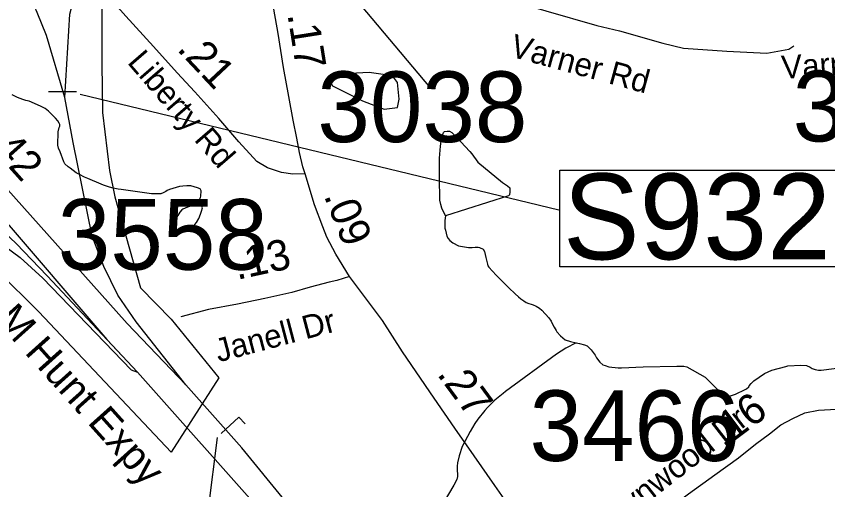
# Model space of a CAD drawing. Extents: x 1662474 to 1856135, y 779280 to 917889.
# Drawn here: x 1778351 to 1781662, y 817253 to 819185 of the extents above; entities that cross this region are included whole.
import ezdxf

# ---------------------------------------------------------------- set-up
doc = ezdxf.new("R2010")
doc.units = 0
for name, color, linetype in [('Cogo Default Point CELL', 7, 'Continuous'), ('Exist Boundary Political City Limit New', 7, 'Continuous'), ('Exist Hydrographic Misc Water Feature', 7, 'Continuous'), ('Exist Hydrographic Pond Under 1500 Sq Ft', 7, 'Continuous'), ('Exist Road Non-System Type 51 Label', 7, 'Continuous'), ('Exist Road Primary Interstate Ramp 1 Lane Attributed', 7, 'Continuous'), ('Exist Road Primary Interstate Structure Cantilever Sign Number Label', 7, 'Continuous'), ('Exist Road Primary Interstate Structure Ovrhead Sign CELL', 7, 'Continuous'), ('Exist Road Primary US Divided Attributed', 7, 'Continuous'), ('Exist Road Primary US Label', 7, 'Continuous'), ('Exist Road Primary US Mileage Hundredths English Label', 7, 'Continuous'), ('Exist Road Primary US Structure Ovrhead Sign CELL', 7, 'Continuous'), ('Exist Road Secondary Mileage Tenths English Label', 7, 'Continuous'), ('Exist Road Secondary Type 41 Attributed', 7, 'Continuous'), ('Exist Road Secondary Type 51 Attributed', 7, 'Continuous'), ('Exist Road Secondary Type 51 Label', 7, 'Continuous'), ('Map Preparation Boundary City Limit Buffer Line', 7, 'Continuous'), ('Prop DGN Element Guardrail', 7, 'Continuous'), ('Prop Horizontal Alignment Curve and Spiral Data', 7, 'Continuous')]:
    doc.layers.add(name, color=color, linetype=linetype)

msp = doc.modelspace()

# ---------------------------------------------------------------- linework, layer by layer
at = {"layer": 'Cogo Default Point CELL'}
msp.add_line((1779646.5, 819360.8), (1780039.5, 818893.2), dxfattribs=at)
at = {"layer": 'Exist Boundary Political City Limit New'}
msp.add_lwpolyline([(1781882.8, 823745.4), (1780736.1, 821760.1), (1780217.8, 821056.5), (1779999.9, 820815.2), (1779800.4, 820617.4), (1779404.6, 820308.7), (1779308.5, 820205.1), (1779141.8, 820000), (1779014.6, 819891.6), (1778798.1, 819590.3), (1778724.9, 819383.8), (1778700.1, 819255.6), (1778700.1, 818990), (1778703.1, 818791.7), (1778730.6, 818555.7), (1778753.4, 818447.8), (1778857.6, 818076.7), (1778982.9, 817948.6), (1779177.2, 817709.1), (1778983.1, 817406.9), (1778443.1, 817978.6), (1778273.8, 818145.4)], dxfattribs=at)
at = {"layer": 'Exist Hydrographic Misc Water Feature'}
for points in [[(1779084.2, 818413.2), (1779098.5, 818437), (1779102.4, 818445), (1779104.5, 818451), (1779104.7, 818473), (1779100.8, 818481), (1779090.7, 818485.1), (1779062.8, 818493.3), (1779046.8, 818493.4), (1779030.8, 818491.5), (1779016.7, 818489.6), (1778976.7, 818477.9), (1778966.5, 818474), (1778960.5, 818470), (1778950.5, 818464.1), (1778940.6, 818460.1), (1778922.6, 818460.3), (1778902.5, 818460.5), (1778778.6, 818477.3), (1778766.5, 818479.3), (1778746.6, 818483.5), (1778730.7, 818487.6), (1778718.8, 818491.7), (1778706.7, 818495.8), (1778696.6, 818499.8), (1778642.9, 818522.2), (1778628.9, 818528.3), (1778608.9, 818538.5), (1778595.1, 818546.6), (1778571.1, 818564.7), (1778563.1, 818570.8), (1778549.4, 818582.9), (1778545.3, 818590.9), (1778529.5, 818631.1), (1778523.8, 818647.1), (1778519.9, 818659.1), (1778522.1, 818713.1), (1778526.2, 818730.3), (1778528.3, 818736.1), (1778528.5, 818743.4), (1778526.4, 818748.7), (1778520.5, 818757.8), (1778510.6, 818768.3), (1778490.7, 818788.7), (1778482.7, 818796.9), (1778469, 818807.9), (1778453, 818816.6), (1778425.1, 818828.7), (1778403.4, 818838), (1778389.4, 818841.4), (1778377.3, 818845.1), (1778355.4, 818853.2), (1778333.5, 818863.5)], [(1780102.2, 818370), (1780100, 818352.1), (1780099.8, 818320.1), (1780101.6, 818312.1), (1780107.6, 818288), (1780113.5, 818278), (1780119.5, 818269.9), (1780131.4, 818259.8), (1780155.4, 818247.6), (1780195.3, 818241.4), (1780211.3, 818241.3), (1780223.2, 818243.2), (1780231.2, 818243.1), (1780235.3, 818243.1), (1780241.3, 818241.1), (1780255.2, 818235), (1780261.2, 818224.9), (1780267.1, 818200.9), (1780272.9, 818172.8), (1780274.9, 818166.8), (1780278.8, 818160.8), (1780308.5, 818128.6), (1780338.3, 818098.3), (1780360.2, 818076.2), (1780385.8, 818052), (1780400, 818040), (1780409.8, 818031.8), (1780421.7, 818023.8), (1780431.8, 818017.7), (1780441.8, 818013.6), (1780451.7, 818009.6), (1780459.7, 818007.5), (1780471.8, 818001.4), (1780485.7, 817993.3), (1780495.5, 817985.3), (1780523.4, 817955), (1780533.3, 817941), (1780539.2, 817928.9), (1780545, 817916.9), (1780553, 817902.8), (1780556.8, 817896.8), (1780570.8, 817880.7), (1780590.9, 817864.5), (1780612.6, 817858.4), (1780634.8, 817852.2)], [(1780634.8, 817852.2), (1780592.5, 817830.5), (1780554.4, 817806.8), (1780347.1, 817654.2), (1780337.2, 817646.3), (1780303, 817618.5), (1780296.8, 817612.5), (1780286.8, 817602.6), (1780272.9, 817588.7), (1780262.6, 817576.7), (1780234.5, 817540.9), (1780222.2, 817523), (1780202.1, 817491.2), (1780169.7, 817429.4), (1780157.2, 817391.4), (1780151.3, 817363.5), (1780149, 817349.5), (1780149, 817333.5), (1780150.8, 817315.5), (1780150.8, 817307.4), (1780148.6, 817295.5), (1780136.5, 817271.6), (1780043.4, 817116.2)], [(1780634.8, 817852.2), (1780648.7, 817850.1), (1780668.6, 817844), (1780680.5, 817839.9), (1780696.5, 817823.8), (1780704.5, 817813.7), (1780712.3, 817801.7), (1780718.2, 817791.6), (1780732.2, 817773.5), (1780744.1, 817763.4), (1780754.1, 817759.4), (1780768.1, 817755.2), (1780806, 817751), (1780820.1, 817750.9), (1780908.1, 817754.3), (1781046.1, 817757.3), (1781074, 817757.2), (1781086.1, 817755.1), (1781161.8, 817712.6), (1781211.4, 817662.2), (1781223.3, 817644.2), (1781231.3, 817640.1), (1781245.2, 817634), (1781265.3, 817635.8), (1781285.4, 817643.7), (1781299.3, 817649.6), (1781311.4, 817655.5), (1781319.4, 817659.4), (1781329.5, 817665.3), (1781339.5, 817673.3), (1781341.6, 817677.3), (1781349.6, 817687.2), (1781359.8, 817697.1), (1781403.9, 817726.8), (1781418.1, 817734.7), (1781434.1, 817740.6), (1781490.2, 817756.3), (1781498.2, 817758.2), (1781552.2, 817761.8), (1781574.3, 817759.7), (1781590.1, 817753.6), (1781598.1, 817747.5), (1781610, 817743.5), (1781624.1, 817741.4), (1781634.2, 817741.2), (1781730.2, 817752.6)]]:
    msp.add_lwpolyline(points, dxfattribs=at)
at = {"layer": 'Exist Hydrographic Pond Under 1500 Sq Ft'}
for points in [[(1779912.8, 818846.4), (1779906, 818914.3), (1779885.7, 818941.4), (1779790.6, 818955), (1779661.6, 818948.2), (1779627.7, 818927.8), (1779641.2, 818900.7), (1779763.5, 818839.6), (1779851.7, 818805.7), (1779906, 818812.5), (1779912.8, 818846.4)], [(1780102.2, 818370), (1780086.5, 818402.2), (1780082.4, 818416.2), (1780078.5, 818434.2), (1780077.2, 818526.3), (1780077.2, 818542.3), (1780077.8, 818606.3), (1780082.2, 818654.3), (1780086.3, 818686.3), (1780090.4, 818700.2), (1780092.4, 818706.2), (1780094.5, 818710.2), (1780098.6, 818714.2), (1780108.6, 818716.1), (1780118.7, 818716), (1780128.5, 818710), (1780146.3, 818691.8), (1780201.9, 818633.5), (1780209.9, 818623.4), (1780233.7, 818589.2), (1780335.2, 818506.5), (1780355.1, 818492.4), (1780365.1, 818484.3), (1780364.9, 818468.3), (1780362.9, 818456.3), (1780358.8, 818452.3), (1780102.2, 818370)], [(1779084.2, 818413.2), (1779078.2, 818413.2), (1779062.2, 818409.3), (1779050.1, 818405.4), (1779040.1, 818401.5), (1779030, 818397.5), (1779026.1, 818395.6), (1779018.1, 818385.6), (1779009.9, 818371.6), (1779005.8, 818363.7), (1779001.7, 818355.7), (1778997.8, 818347.7), (1778995.6, 818341.7), (1778995.6, 818333.7), (1778999.5, 818319.7), (1779007.5, 818313.7), (1779033.5, 818307.4), (1779045.4, 818307.4), (1779053.6, 818311.3), (1779059.6, 818315.2), (1779067.6, 818321.2), (1779079.7, 818335.1), (1779085.8, 818343.1), (1779095.9, 818359.1), (1779102, 818377), (1779106.1, 818389), (1779110.2, 818403), (1779108.2, 818409), (1779106.3, 818413), (1779102.2, 818415), (1779084.2, 818413.2)]]:
    msp.add_lwpolyline(points, dxfattribs=at)
at = {"layer": 'Exist Road Primary Interstate Ramp 1 Lane Attributed'}
for points in [[(1778549.6, 818853.7), (1778570, 819193.6), (1778637.9, 819451.9), (1778726.3, 819669.4), (1778868.9, 819846.1), (1779106.8, 820111.2)], [(1778549.6, 818853.7), (1778474.8, 819106.6), (1778435.6, 819200.3), (1778406.9, 819266.7), (1778348, 819365.7), (1778315.5, 819416.3), (1778233.9, 819515.2)], [(1777503.6, 819128.5), (1777825.7, 818779.6), (1777942.8, 818651.2), (1778133.8, 818463.6), (1778251.6, 818349.9), (1778350.5, 818257.2), (1778477.6, 818126), (1778845.3, 817732.3)], [(1779043.3, 817681.8), (1778840.7, 817938.3), (1778765.2, 818047), (1778707.8, 818163.3), (1778661, 818287.2), (1778583.6, 818670.2), (1778549.6, 818853.7)], [(1775898.9, 818634.7), (1776203.4, 818657.8), (1776282, 818668.3), (1776383.2, 818668.3), (1776513, 818656.1), (1776867.2, 818613.4), (1777646.7, 818483.6), (1777821.9, 818451.8), (1778018.3, 818399), (1778125.5, 818349.1), (1778229.8, 818291.7), (1778299.2, 818250.8), (1778366.2, 818200.6), (1778459.5, 818116.1), (1778819.7, 817742.2), (1778845.3, 817732.3)]]:
    msp.add_lwpolyline(points, dxfattribs=at)
at = {"layer": 'Exist Road Primary Interstate Structure Cantilever Sign Number Label'}
msp.add_line((1779170.9, 817466.6), (1778541.2, 812459.6), dxfattribs=at)
at = {"layer": 'Exist Road Primary Interstate Structure Ovrhead Sign CELL'}
msp.add_line((1778612.1, 818866.3), (1780565, 818394.6), dxfattribs=at)
msp.add_lwpolyline([(1780569, 818557.4), (1781871.6, 818557.4), (1781871.6, 818162.5), (1780569, 818162.5)], close=True, dxfattribs=at)
at = {"layer": 'Exist Road Primary US Divided Attributed'}
for points in [[(1777578.5, 819162.6), (1777760.9, 818961.6), (1777934.1, 818758.7), (1778279.6, 818379.3), (1778719.9, 817865.8), (1778845.3, 817732.3)], [(1779043.3, 817681.8), (1778803.4, 817931.5), (1777738.9, 819122.5)], [(1778845.3, 817732.3), (1779369.4, 817143.8), (1779585.4, 816876.4), (1780024.9, 816287.4), (1780393.9, 815708.2)], [(1780528.9, 815708.2), (1780448.3, 815844.1), (1780159.6, 816293.1), (1780012.9, 816486.7), (1779796.9, 816776.8), (1779597.5, 817027.5), (1779447.9, 817208.7), (1779270.5, 817423.6), (1779043.3, 817681.8)]]:
    msp.add_lwpolyline(points, dxfattribs=at)
at = {"layer": 'Exist Road Primary US Structure Ovrhead Sign CELL'}
msp.add_line((1778482.7, 818877.3), (1778596.5, 818877.3), dxfattribs=at)
at = {"layer": 'Exist Road Secondary Type 41 Attributed'}
msp.add_lwpolyline([(1779898.3, 819367.9), (1780108.2, 819319.2), (1780365.3, 819249.1), (1780511.4, 819207), (1780719.5, 819146.4), (1780811.3, 819124.5), (1780988.3, 819074.2), (1781073.2, 819054.3), (1781249.8, 819041.7), (1781413.6, 819034.4), (1781502.9, 819050.6), (1781522.8, 819064.6)], dxfattribs=at)
at = {"layer": 'Exist Road Secondary Type 51 Attributed'}
for points in [[(1779529.6, 818542.4), (1779519.6, 818570.5), (1779506.7, 818628.8), (1779496, 818686.9), (1779480.7, 818761.2), (1779463.2, 818857.5), (1779441.3, 818976), (1779419.4, 819114.8), (1779401.9, 819212.9), (1779369, 819395.9)], [(1779529.6, 818542.4), (1779479.3, 818540.9), (1779432.8, 818546.8), (1779375.9, 818566.3), (1779331.7, 818592.4), (1779259.5, 818672), (1779177.4, 818767.9), (1779079.5, 818875.9), (1779006.9, 818953.2), (1778911.3, 819061.1), (1778797.6, 819185.5), (1778723, 819270.9)], [(1779710.4, 818122.5), (1779654.6, 818214.4), (1779618.6, 818283.3), (1779602.1, 818325.2), (1779567.7, 818415), (1779529.6, 818542.4)], [(1779710.4, 818122.5), (1779658.8, 818106.8), (1779627.6, 818100.5), (1779550.2, 818079.7), (1779475.1, 818057.4), (1779364.6, 818033.7), (1779253.8, 818009.7), (1779135.6, 817988.2), (1779022.7, 817958.7)], [(1780538.5, 816932.8), (1780474.4, 817029.6), (1780370.3, 817176), (1780303.2, 817271), (1780218.4, 817391.8), (1780140.8, 817504.3), (1780056, 817626.2), (1779926.8, 817816.3), (1779844.9, 817943.9), (1779710.4, 818122.5)], [(1780991.2, 817160), (1781092.8, 817236.1), (1781200.4, 817314), (1781298, 817383.9), (1781367.1, 817438.6), (1781424.1, 817481.4), (1781470.8, 817518.5), (1781519.2, 817543.5), (1781567.9, 817566.4), (1781624, 817577.4), (1781672.3, 817580.4), (1781722.2, 817583.3)]]:
    msp.add_lwpolyline(points, dxfattribs=at)
at = {"layer": 'Map Preparation Boundary City Limit Buffer Line'}
msp.add_lwpolyline([(1781882.8, 823745.4), (1780736.1, 821760.1), (1780217.8, 821056.5), (1779999.9, 820815.2), (1779800.4, 820617.4), (1779404.6, 820308.7), (1779308.5, 820205.1), (1779141.8, 820000), (1779014.6, 819891.6), (1778798.1, 819590.3), (1778724.9, 819383.8), (1778700.1, 819255.6), (1778700.1, 818990), (1778703.1, 818791.7), (1778730.6, 818555.7), (1778753.4, 818447.8), (1778857.6, 818076.7), (1778982.9, 817948.6), (1779177.2, 817709.1), (1778983.1, 817406.9), (1778443.1, 817978.6), (1778273.8, 818145.4)], dxfattribs=at)
at = {"layer": 'Prop Horizontal Alignment Curve and Spiral Data'}
for q in [(1779186.8, 817482.4), (1779284.5, 817521.9)]:
    msp.add_line((1779259.4, 817549.2), q, dxfattribs=at)

# ---------------------------------------------------------------- texts
at = {"layer": 'Cogo Default Point CELL'}
for s, p in [('3038', (1779579.3, 818671.4)), ('3489', (1781518.6, 818674.1)), ('3558', (1778520.4, 818150.8)), ('3466', (1780445.1, 817370.7))]:
    msp.add_text(s, height=288, dxfattribs=at).set_placement(p)
at = {"layer": 'Exist Road Non-System Type 51 Label'}
msp.add_text('Varner Rd', height=95, rotation=3.8496, dxfattribs=at).set_placement((1781475.7, 818928.7))
at = {"layer": 'Exist Road Primary Interstate Structure Ovrhead Sign CELL'}
msp.add_text('S932', height=350, dxfattribs=at).set_placement((1780581.5, 818193.1))
at = {"layer": 'Exist Road Primary US Label'}
msp.add_text('J M Hunt Expy', height=120, rotation=311.8971, dxfattribs=at).set_placement((1778179.5, 818037.4))
at = {"layer": 'Exist Road Primary US Mileage Hundredths English Label'}
msp.add_text('.42', height=125, rotation=311.7909, dxfattribs=at).set_placement((1778221.5, 818676.3))
at = {"layer": 'Exist Road Secondary Mileage Tenths English Label'}
for s, rotation, p in [('.17', 278.9682, (1779457.1, 819191.9)), ('.09', 291.4569, (1779604.8, 818453)), ('.27', 306.3399, (1780064.9, 817724.5))]:
    msp.add_text(s, height=125, rotation=rotation, dxfattribs=at).set_placement(p)
at = {"layer": 'Exist Road Secondary Type 51 Label'}
for s, rotation, p in [('Varner Rd', 344.694, (1780360.7, 819021.9)), ('Liberty Rd', 310.8624, (1778800.7, 818995.1)), ('Janell Dr', 14.7694, (1779176.1, 817772.8)), ('Lynwood Dr', 37.9779, (1780808.1, 817106.6)), ('Whiteley Pl', 49.3451, (1781571.5, 816746.5))]:
    msp.add_text(s, height=95, rotation=rotation, dxfattribs=at).set_placement(p)
at = {"layer": 'Prop DGN Element Guardrail'}
for s, rotation, p in [('.21', 313.2048, (1779003.1, 819048.5)), ('.13', 12.2218, (1779251.4, 818108.9)), ('.16', 36.9005, (1781237.8, 817419.6))]:
    msp.add_text(s, height=125, rotation=rotation, dxfattribs=at).set_placement(p)

doc.saveas('drawing.dxf')
